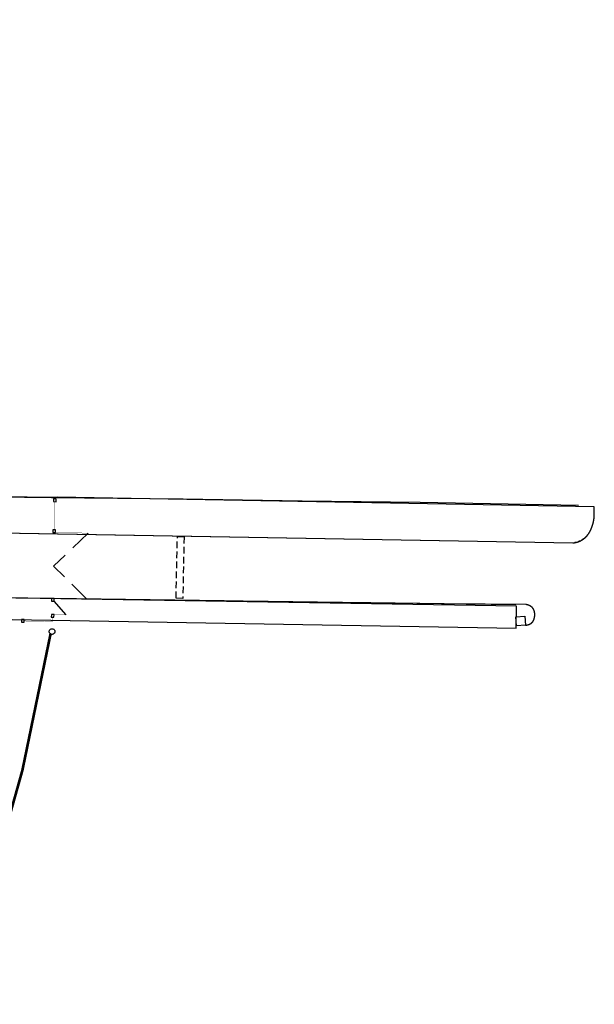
# Model space of a CAD drawing. Header units: millimetres. Extents: x 573132 to 957048, y 21042 to 318066.
# Tile 368 of 425: x 913963 to 957048, y 104513 to 178382. Entities that reach past the tile are written whole.
import ezdxf

# ---------------------------------------------------------------- set-up
doc = ezdxf.new("R2010")
doc.units = ezdxf.units.MM
doc.header["$LTSCALE"] = 2000
for name, pattern in [('ECL-001', [100, 50, 0, 50]), ('HIDDEN', [0.375, 0.25, -0.125]), ('HIDDEN2', [4.7625, 3.175, -1.5875])]:
    doc.linetypes.add(name, pattern=pattern)
for name, color, linetype in [('_NIBSC_A fence 3', 7, 'Continuous'), ('_NIBSC_A gate', 7, 'Continuous'), ('_NIBSC_A site plan', 7, 'Continuous'), ('_NIBSC_A-kerb', 7, 'Continuous'), ('_NIBSC_A_bicycle-shed', 7, 'Continuous'), ('_NIBSC_A_Gate-main', 7, 'Continuous'), ('_NIBSC_S site plan', 7, 'Continuous')]:
    doc.layers.add(name, color=color, linetype=linetype)

# ---------------------------------------------------------------- blocks, each defined once
blk = doc.blocks.new('ECBL2')
at = {"color": 0, "linetype": 'ByBlock'}
blk.add_lwpolyline([(-0.5, -0.03125), (-0.5, 0.03125), (-0.48438, 0.125), (-0.45313, 0.21875), (-0.40625, 0.29688), (-0.35938, 0.35938), (-0.29688, 0.40625), (-0.21875, 0.45313), (-0.125, 0.48438), (-0.03125, 0.5), (0.03125, 0.5), (0.125, 0.48438), (0.21875, 0.45313), (0.29688, 0.40625), (0.35938, 0.35938), (0.40625, 0.29688), (0.45313, 0.21875), (0.48438, 0.125), (0.5, 0.03125), (0.5, -0.03125), (0.48438, -0.125), (0.45313, -0.21875), (0.40625, -0.29688), (0.35938, -0.35938), (0.29688, -0.40625), (0.21875, -0.45313), (0.125, -0.48438), (0.03125, -0.5), (-0.03125, -0.5), (-0.125, -0.48438), (-0.21875, -0.45313), (-0.29688, -0.40625), (-0.35938, -0.35938), (-0.40625, -0.29688), (-0.45313, -0.21875), (-0.48438, -0.125), (-0.5, -0.04688)], dxfattribs=at)

msp = doc.modelspace()

# ---------------------------------------------------------------- linework, layer by layer
at = {"linetype": 'ECL-001'}
for p, q in [((908790, 142652), (916780, 142549)), ((957048, 141839), (916780, 142549)), ((913999, 139865), (955430, 139131)), ((918232, 134930), (912756, 135011)), ((923758, 134849), (918232, 134930)), ((929286, 134792), (923758, 134849)), ((934774, 134689), (929286, 134792)), ((940282, 134636), (934774, 134689)), ((945802, 134565), (940282, 134636)), ((951944, 134499), (945802, 134565))]:
    msp.add_line(p, q, dxfattribs=at)
msp.add_lwpolyline([(955430, 139131, 0.053749), (955571, 139146, -0.005255), (955710, 139175, 0.053464), (955846, 139217, -0.005111), (955977, 139272, 0.051417), (956107, 139341, -0.006551), (956230, 139422, 0.057941), (956383, 139546, -0.603327)], format="xyb", dxfattribs=at)
msp.add_lwpolyline([(951215, 132918), (951171, 133586), (951843, 133628), (951885, 132958), (951215, 132918)], dxfattribs=at)
for centre, radius, start, end in [((954622, 141229), 2420, 352.26558, 3.94152), ((954364, 141245), 2673, 332.3268, 343.44034), ((954468, 141248), 2574, 342.71949, 352.30979), ((955326, 140691), 1558, 305.45716, 319.93371), ((955152, 140837), 1786, 319.93558, 332.18292), ((955344, 140595), 1467, 273.37768, 284.47978), ((955343, 140599), 1471, 284.45525, 295.52534), ((955270, 140754), 1643, 295.49092, 305.7629), ((951752, 133458), 1059, 65.83035, 79.56259), ((951886, 133758), 730, 52.6302, 65.79145), ((951963, 133857), 605, 37.80348, 52.72738), ((951962, 133856), 606, 22.96492, 37.86144), ((951845, 133805), 733, 9.96114, 23.063), ((951519, 133748), 1065, 356.28162, 9.9248), ((951809, 133974), 1020, 274.3142, 288.08069), ((951906, 133673), 703, 288.12049, 301.30687), ((951969, 133572), 584, 301.21474, 316.14777), ((951968, 133573), 586, 316.08348, 330.96859), ((951861, 133635), 709, 330.87256, 343.94929), ((951604, 133711), 977, 343.82072, 354.36257), ((951321, 133746), 1263, 354.02055, 356.96769)]:
    msp.add_arc(centre, radius, start, end, dxfattribs=at)
at = {"layer": '_NIBSC_A fence 3', "const_width": 200}
msp.add_lwpolyline([(907342, 97721), (914166, 122074), (916276, 132303)], dxfattribs=at)
at = {"layer": '_NIBSC_A site plan', "linetype": 'ECL-001'}
msp.add_lwpolyline([(875554, 185394), (876332, 176540), (877428, 164556), (878014, 158588), (878716, 150382), (879420, 143052), (890702, 142816), (899490, 142770), (908460, 142644), (916358, 142544), (926216, 142434), (935142, 142296), (944002, 142174), (955862, 141972)], dxfattribs=at)
at = {"layer": '_NIBSC_A-kerb'}
msp.add_lwpolyline([(878423, 142298), (881411, 141428), (883569, 140947), (885727, 140465), (886728, 140346), (955430, 139131)], dxfattribs=at)
msp.add_lwpolyline([(915494, 134970), (887986, 135323, 0.329654), (886143, 133768, 0.025152), (886116, 133626), (886052, 129998, -0.016704), (886332, 129207, 0.139527), (886810, 128484, 0.069219), (887493, 128045), (887462, 134001), (904697, 133697), (907578, 132273), (907578, 132273), (908961, 132249), (909008, 133465), (951181, 132721), (951209, 134373), (915494, 134970)], format="xyb", close=True, dxfattribs=at)
msp.add_lwpolyline([(951166, 134495), (887986, 135323, 0.146866), (886893, 134917, 0.061724), (886535, 134570, 0.076597), (886226, 134035, 0.044234), (886128, 133697, 0.018352), (886116, 133626), (886105, 130004), (886144, 129781), (886332, 129207, 0.119611), (886742, 128546, 0.095011), (887493, 128045)], format="xyb", dxfattribs=at)
at = {"layer": '_NIBSC_A_bicycle-shed'}
msp.add_line((957036, 141396), (957043, 141839), dxfattribs=at)
at = {"layer": '_NIBSC_A_Gate-main', "linetype": 'HIDDEN2', "ltscale": 0.25}
for p in [(919096, 139864), (919009, 134909)]:
    msp.add_line(p, (916502, 137387), dxfattribs=at)
at = {"layer": '_NIBSC_A_Gate-main'}
msp.add_line((917438, 133737), (916556, 134752), dxfattribs=at)
for points in [[(916487, 142225), (916687, 142221), (916691, 142421), (916491, 142424)], [(916447, 139911), (916647, 139908), (916650, 140108), (916450, 140111)], [(916356, 134756), (916556, 134752), (916559, 134952), (916359, 134956)], [(916334, 133556), (916534, 133552), (916538, 133752), (916338, 133756)], [(914101, 133176), (914301, 133172), (914304, 133372), (914104, 133376)]]:
    msp.add_lwpolyline(points, close=True, dxfattribs=at)
at = {"layer": '_NIBSC_A_Gate-main', "const_width": 25}
for points in [[(916587, 142223), (916550, 140109)], [(916547, 139909), (919096, 139864)], [(916547, 139909), (919096, 139864)], [(916459, 134954), (919009, 134909)], [(916438, 133754), (917438, 133737)], [(914303, 133272), (916429, 133235), (916434, 133554)]]:
    msp.add_lwpolyline(points, dxfattribs=at)
at = {"layer": '_NIBSC_S site plan', "linetype": 'HIDDEN'}
msp.add_lwpolyline([(925690, 134978), (925786, 139606), (926286, 139596), (926190, 134968), (925690, 134978)], dxfattribs=at)

# ---------------------------------------------------------------- block references
at = {"layer": '_NIBSC_A gate', "xscale": 423.36, "yscale": 423.36, "zscale": 423.36, "rotation": 57.18940270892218}
msp.add_blockref('ECBL2', (916391, 132481), dxfattribs=at)

doc.saveas('drawing.dxf')
